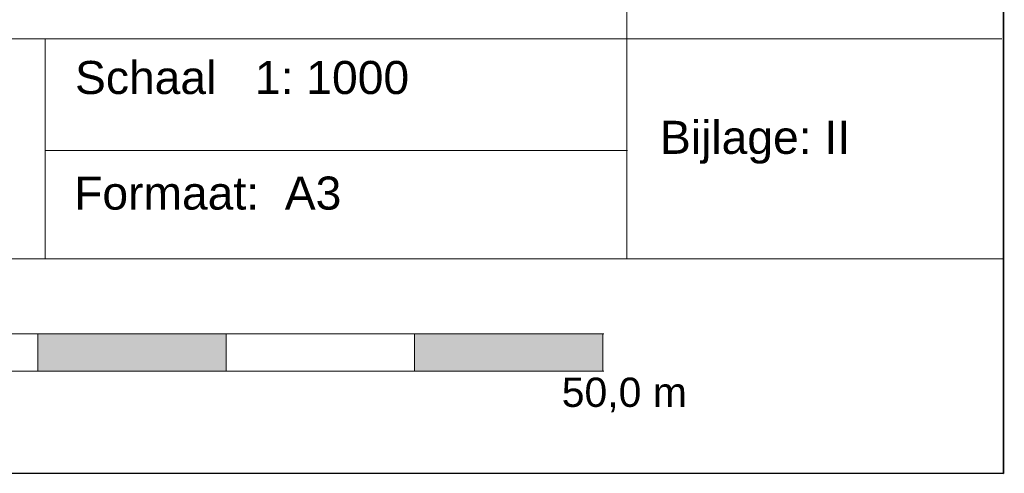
# Model space of a CAD drawing. Header units: metres. Extents: x 195696 to 514079, y 327475 to 328989.
# Tile 561 of 656: x 196388 to 196441, y 328705 to 328730. Entities that reach past the tile are written whole.
import ezdxf

# ---------------------------------------------------------------- set-up
doc = ezdxf.new("R2010")
doc.units = ezdxf.units.M
doc.linetypes.add('CENTER2', pattern=[1.125, 0.75, -0.125, 0.125, -0.125])
doc.layers.add('N-WE-KG-WERKGRENS-200-G', color=14, linetype='CENTER2', lineweight=35)
doc.layers.add('PDF2_Geometry', color=7, linetype='Continuous')
doc.layers.add('PDF2_Text', color=7, linetype='Continuous')
doc.layers.add('PDF2_Solid Fills', color=7, linetype='Continuous', true_color=0xd6ffc8)
doc.styles.add('PDF CIDFont+F2', font='arial.ttf')

# ---------------------------------------------------------------- blocks, each defined once
blk = doc.blocks.new('BUS melding Bodemplein e.o. Brunssum_230475.bkk')
at = {"layer": 'PDF2_Solid Fills', "transparency": 33554559}
for points in [[(11.1387, 15.046), (11.217, 15.046), (11.217, 15.4394), (11.1387, 15.4394)], [(11.1387, 14.2594), (11.217, 14.2594), (11.217, 14.6527), (11.1387, 14.6527)]]:
    blk.add_hatch(color=7, dxfattribs=at).paths.add_polyline_path(points)
at = {"layer": 'PDF2_Geometry', "lineweight": 25}
for points in [[(0.2642, 0.265), (0.2642, 16.276), (11.4304, 16.276), (11.4304, 0.265), (0.2642, 0.265), (0.2642, 16.276), (9.1488, 16.276), (9.1488, 12.3928), (6.7856, 12.3845), (6.7856, 9.8146), (11.4304, 9.8213), (11.4304, 0.265)], [(11.4304, 12.3911), (11.4304, 16.276), (9.1488, 16.276), (9.1488, 12.3928)]]:
    blk.add_lwpolyline(points, close=True, dxfattribs=at)
blk.add_lwpolyline([(9.1488, 16.276), (11.4304, 16.276)], dxfattribs=at)
at = {"layer": 'PDF2_Geometry', "lineweight": 13}
for points in [[(10.5221, 12.3911), (10.5221, 16.271), (10.5221, 16.2727)], [(10.9821, 12.3911), (10.9821, 16.276), (10.9821, 16.2777)], [(9.8421, 15.4894), (10.5221, 15.4894), (10.5221, 15.491)], [(10.5221, 15.4894), (10.9821, 15.4894), (10.9821, 15.491)], [(10.7554, 14.2744), (10.7554, 15.4894), (10.7554, 15.491)], [(11.1387, 13.4711), (11.1387, 15.4394), (11.1387, 15.441)], [(11.1387, 15.4394), (11.217, 15.4394), (11.217, 15.441)], [(11.217, 15.4394), (11.217, 13.4711), (11.217, 13.4728)], [(11.217, 15.046), (11.1387, 15.046), (11.1387, 15.0477)], [(11.217, 14.6527), (11.1387, 14.6527), (11.1387, 14.6544)], [(10.5221, 14.2744), (10.9821, 14.2744), (10.9821, 14.2761)], [(11.217, 14.2594), (11.1387, 14.2594), (11.1387, 14.2611)]]:
    blk.add_lwpolyline(points, dxfattribs=at)
at = {"layer": 'PDF2_Text', "attachment_point": 4, "rotation": 90, "style": 'PDF CIDFont+F2'}
for s, insert, char_height in [('Bijlage: II', (10.7382, 15.5585), 0.069117), ('50,0 m', (11.2666, 15.3533), 0.06122), ('Schaal   1: 1000', (10.6032, 14.3368), 0.069117), ('Formaat:  A3', (10.8449, 14.335), 0.069117)]:
    blk.add_mtext(s, dxfattribs=dict(at, insert=insert, char_height=char_height))

msp = doc.modelspace()

# ---------------------------------------------------------------- block references
at = {"layer": 'N-WE-KG-WERKGRENS-200-G', "xscale": 25.39903278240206, "yscale": 25.39903278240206, "zscale": 25.39903278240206, "rotation": 269.9955149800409}
msp.add_blockref('BUS melding Bodemplein e.o. Brunssum_230475.bkk', (196027.283, 328995.834), dxfattribs=at)

doc.saveas('drawing.dxf')
